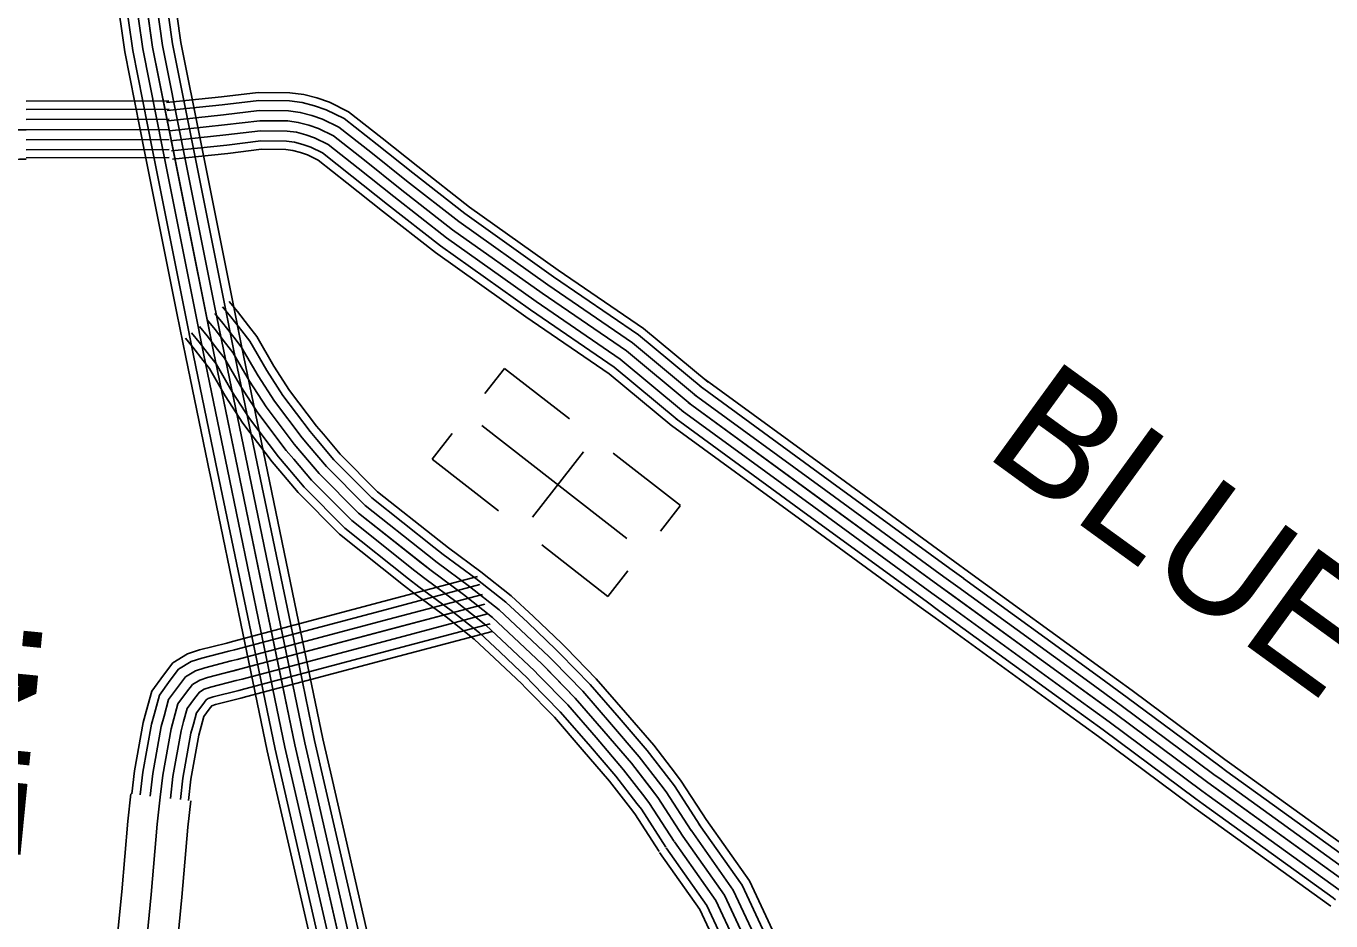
# Model space of a CAD drawing. Extents: x 1551132 to 1791609, y 378168 to 563823.
# Drawn here: x 1669092 to 1673088, y 452977 to 455719 of the extents above; entities that cross this region are included whole.
import ezdxf

# ---------------------------------------------------------------- set-up
doc = ezdxf.new("R2010")
doc.units = 0
for name, color, linetype in [('DESIGN - ROW - Right-of-Way and Easement Labels', 7, 'Continuous'), ('DESIGN - UTILITIES - Cable (Underground) with Text', 7, 'Continuous'), ('SURVEY - CENTERLINE - Preliminary Text', 7, 'Continuous'), ('SURVEY - PROPERTY - Owners', 7, 'Continuous'), ('SURVEY - TRANSPORTATION - Roads', 7, 'Continuous')]:
    doc.layers.add(name, color=color, linetype=linetype)

msp = doc.modelspace()

# ---------------------------------------------------------------- linework, layer by layer
at = {"layer": 'DESIGN - UTILITIES - Cable (Underground) with Text'}
for p, q in [((1670557.708, 454669.925), (1670497.193, 454592.493)), ((1670755.922, 454515.214), (1670557.741, 454670.017)), ((1670335.415, 454391.845), (1670396.671, 454470.278)), ((1670643.561, 454214.386), (1670799.689, 454414.225)), ((1670335.307, 454391.72), (1670538.713, 454232.818)), ((1671096.142, 454249.398), (1670890.612, 454409.984)), ((1671034.803, 454170.874), (1671095.768, 454248.923)), ((1670671.386, 454129.155), (1670873.709, 453971.102)), ((1670873.65, 453971.052), (1670935.065, 454049.617))]:
    msp.add_line(p, q, dxfattribs=at)
msp.add_lwpolyline([(1670931.639, 454148.332), (1670487.994, 454494.962)], dxfattribs=at)
at = {"layer": 'SURVEY - CENTERLINE - Preliminary Text'}
for points in [[(1663527.501, 458531.645), (1663937.658, 458524.778), (1664956.926, 458490.811), (1666133.665, 458411.268), (1667114.358, 458321.633), (1667821.05, 458220.647), (1668174.208, 458153.146), (1668385.628, 458077.46), (1668545.491, 457994.525), (1668669.83, 457911.598), (1668816.093, 457780.545), (1668971.798, 457603.565), (1669086.103, 457407.56), (1669232.316, 457017.116), (1669343.738, 456614.306), (1669479.685, 455654.081), (1669665.897, 454721.39), (1669915.24, 453515.825), (1670196.358, 452289.935), (1670475.601, 451076.079), (1670830.483, 450021.626), (1671037.845, 449391.443)], [(1669540.492, 455850.328), (1669566.183, 455668.831), (1669627.223, 455363.115)], [(1669367.787, 455825.877), (1669394.17, 455639.506), (1669456.168, 455328.956)], [(1669392.254, 455829.344), (1669418.544, 455643.656), (1669480.41, 455333.798)], [(1669422.953, 455833.694), (1669449.11, 455648.873), (1669510.809, 455339.873)], [(1669453.644, 455838.036), (1669479.685, 455654.081), (1669541.208, 455345.94)], [(1669484.335, 455842.378), (1669510.259, 455659.29), (1669571.607, 455352.007)], [(1669515.034, 455846.728), (1669540.825, 455664.506), (1669602.007, 455358.082)], [(1669480.401, 455333.814), (1669578.299, 454843.477)], [(1669510.8, 455339.89), (1669608.698, 454849.552)], [(1669541.2, 455345.956), (1669639.097, 454855.619)], [(1669571.599, 455352.023), (1669669.497, 454861.685)], [(1669601.998, 455358.098), (1669699.896, 454867.761)], [(1669627.214, 455363.132), (1669725.112, 454872.794)], [(1669456.16, 455328.981), (1669554.058, 454838.643)], [(1669639.097, 454855.635), (1669665.897, 454721.39), (1669739.445, 454365.798)], [(1669669.497, 454861.702), (1669696.271, 454727.565), (1669769.802, 454372.081)], [(1669699.896, 454867.777), (1669726.653, 454733.74), (1669800.16, 454378.356)], [(1669725.112, 454872.811), (1669751.853, 454738.857), (1669825.343, 454383.565)], [(1669554.058, 454838.66), (1669580.915, 454704.115), (1669654.53, 454348.23)], [(1669578.299, 454843.493), (1669605.14, 454709.04), (1669678.729, 454353.239)], [(1669608.698, 454849.568), (1669635.522, 454715.215), (1669709.087, 454359.514)], [(1669769.794, 454372.089), (1669871.066, 453882.443)], [(1669800.152, 454378.373), (1669901.424, 453888.727)], [(1669825.334, 454383.581), (1669926.607, 453893.935)], [(1669654.522, 454348.247), (1669755.794, 453858.601)], [(1669678.721, 454353.256), (1669779.993, 453863.609)], [(1669709.079, 454359.539), (1669810.351, 453869.893)], [(1669739.436, 454365.814), (1669840.709, 453876.168)], [(1669926.607, 453893.952), (1670000.946, 453534.518), (1670030.246, 453406.748)], [(1669755.794, 453858.618), (1669830.509, 453497.35), (1669860.225, 453367.755)], [(1669779.993, 453863.626), (1669854.658, 453502.617), (1669884.316, 453373.28)], [(1669810.351, 453869.91), (1669884.949, 453509.217), (1669914.532, 453380.214)], [(1669840.709, 453876.185), (1669915.24, 453515.825), (1669944.748, 453387.139)], [(1669871.066, 453882.46), (1669945.531, 453522.434), (1669974.964, 453394.064)], [(1669901.424, 453888.744), (1669975.822, 453529.034), (1670005.18, 453400.998)], [(1669884.316, 453373.297), (1669996.071, 452885.934)], [(1669914.532, 453380.23), (1670026.287, 452892.868)], [(1669944.748, 453387.155), (1670056.503, 452899.793)], [(1669974.964, 453394.081), (1670086.719, 452906.718)], [(1670005.18, 453401.014), (1670116.935, 452913.652)], [(1670030.246, 453406.764), (1670142.001, 452919.402)], [(1669860.225, 453367.772), (1669971.98, 452880.409)]]:
    msp.add_lwpolyline(points, dxfattribs=at)
at = {"layer": 'SURVEY - PROPERTY - Owners'}
for points in [[(1667655.652, 455299.363), (1667664.177, 455353.347), (1667682.543, 455391.223), (1667700.651, 455403.065), (1667718.834, 455422.916), (1667748.892, 455430.641), (1667798.907, 455434.166), (1667966.753, 455426.558), (1668228.589, 455422.049), (1668544.34, 455411.016), (1668772.193, 455406.833), (1668950.055, 455401.133), (1669092.277, 455401.433)], [(1667745.25, 455285.212), (1667751.675, 455325.888), (1667753.2, 455329.047), (1667759.833, 455333.388), (1667766.783, 455340.964), (1667800.049, 455343.314), (1667963.92, 455335.88), (1668070.668, 455334.047), (1668226.222, 455331.364), (1668541.923, 455320.33), (1668570.331, 455319.814), (1668769.91, 455316.147), (1668948.697, 455310.422), (1669072.052, 455310.68), (1669092.46, 455310.722)], [(1669312.745, 452393.679), (1669354.145, 452750.972), (1669385.086, 453065.655), (1669403.26, 453282.569), (1669412.977, 453366.071)], [(1669402.852, 452383.237), (1669444.342, 452741.313), (1669475.417, 453057.43), (1669493.525, 453273.536), (1669503.075, 453355.579)], [(1669496.516, 452372.387), (1669538.099, 452731.271), (1669569.323, 453048.88), (1669587.356, 453264.144), (1669596.731, 453344.679)]]:
    msp.add_lwpolyline(points, dxfattribs=at)
at = {"layer": 'SURVEY - TRANSPORTATION - Roads'}
for points in [[(1669521.692, 455484.402), (1669690.13, 455502.161), (1669803.16, 455515.744), (1669900.116, 455514.811), (1669942.615, 455509.077), (1669982.831, 455498.602), (1670020.98, 455485.452), (1670079.829, 455456.56), (1670182.493, 455375.691), (1670291.474, 455288.63), (1670450.27, 455164.41), (1670721.98, 454971.139), (1670982.849, 454792.584), (1671181.161, 454627.513)], [(1669524.284, 455459.818), (1669692.905, 455477.593), (1669804.519, 455491.01), (1669898.341, 455490.11), (1669937.832, 455484.785), (1669975.681, 455474.918), (1670011.472, 455462.585), (1670066.587, 455435.526), (1670167.135, 455356.324), (1670276.149, 455269.238), (1670435.479, 455144.602), (1670707.839, 454950.872), (1670967.933, 454772.842), (1671165.353, 454608.513)], [(1669092.094, 455489.152), (1669529.758, 455490.085)], [(1669092.144, 455463.434), (1669529.808, 455464.368)], [(1669527.533, 455428.984), (1669696.38, 455446.792), (1669806.227, 455459.993), (1669896.116, 455459.135), (1669931.824, 455454.318), (1669966.706, 455445.226), (1669999.539, 455433.901), (1670049.988, 455409.142), (1670147.869, 455332.031), (1670256.925, 455244.912), (1670416.937, 455119.743), (1670690.098, 454925.446), (1670949.216, 454748.083), (1671145.52, 454584.687)], [(1669092.21, 455432.433), (1669529.875, 455433.367)], [(1669530.783, 455398.158), (1669699.854, 455415.983), (1669807.935, 455428.975), (1669893.883, 455428.15), (1669925.824, 455423.842), (1669957.732, 455415.525), (1669987.614, 455405.225), (1670033.38, 455382.758), (1670128.603, 455307.747), (1670237.7, 455220.595), (1670398.396, 455094.892), (1670672.356, 454900.02), (1670930.508, 454723.324), (1671125.687, 454560.862)], [(1669530.783, 455398.158), (1669699.854, 455415.983), (1669807.935, 455428.975), (1669893.883, 455428.15), (1669925.824, 455423.842), (1669957.732, 455415.525), (1669987.614, 455405.225), (1670033.38, 455382.758), (1670128.603, 455307.747), (1670237.7, 455220.595), (1670398.396, 455094.892), (1670672.356, 454900.02), (1670930.508, 454723.324), (1671125.687, 454560.862)], [(1669092.277, 455401.433), (1669529.942, 455402.366)], [(1669092.277, 455401.433), (1669529.942, 455402.366)], [(1669092.344, 455370.432), (1669530.008, 455371.365)], [(1669534.033, 455367.332), (1669703.329, 455385.174), (1669809.643, 455397.958), (1669891.65, 455397.166), (1669919.824, 455393.366), (1669948.757, 455385.824), (1669975.69, 455376.549), (1670016.772, 455356.374), (1670109.336, 455283.463), (1670218.475, 455196.278), (1670379.855, 455070.041), (1670654.615, 454874.595), (1670911.801, 454698.565), (1671105.854, 454537.036)], [(1669092.41, 455339.431), (1669530.075, 455340.365)], [(1669537.283, 455336.498), (1669706.804, 455354.373), (1669811.352, 455366.94), (1669889.425, 455366.19), (1669913.816, 455362.899), (1669939.782, 455356.132), (1669963.757, 455347.865), (1670000.172, 455329.99), (1670090.07, 455259.171), (1670199.251, 455171.952), (1670361.314, 455045.182), (1670636.874, 454849.169), (1670893.084, 454673.806), (1671086.021, 454513.21)], [(1669539.983, 455310.922), (1669709.687, 455328.814), (1669812.768, 455341.206), (1669887.575, 455340.49), (1669908.841, 455337.623), (1669932.341, 455331.49), (1669953.865, 455324.073), (1669986.398, 455308.106), (1670074.087, 455239.021), (1670183.301, 455151.777), (1670345.931, 455024.565), (1670622.157, 454828.077), (1670877.56, 454653.264), (1671069.572, 454493.443)], [(1669092.46, 455314.714), (1669530.125, 455315.647)], [(1669693.954, 454858.352), (1669719.27, 454828.276), (1669752.453, 454784.884), (1669776.994, 454753.174), (1669829.126, 454663.172), (1669878.191, 454587.187), (1669961.731, 454476.576), (1669982.889, 454451.508)], [(1669713.629, 454874.919), (1669739.337, 454844.377), (1669772.827, 454800.567), (1669798.385, 454767.558), (1669851.067, 454676.597), (1669899.283, 454601.929), (1669981.831, 454492.634), (1670002.547, 454468.092)], [(1669646.522, 454818.426), (1669670.905, 454789.459), (1669703.312, 454747.074), (1669725.428, 454718.507), (1669776.227, 454630.796), (1669827.343, 454551.636), (1669913.274, 454437.866), (1669989.272, 454347.822), (1670110.028, 454226.511), (1670332.197, 454050.156), (1670431.437, 453977.113), (1670520.701, 453906.169), (1670586.083, 453845.468), (1670671.247, 453764.549), (1670773.87, 453659.263), (1670861.143, 453558.46), (1670946.141, 453459.516), (1671027.072, 453354.605), (1671103.312, 453236.644)], [(1669646.522, 454818.426), (1669670.905, 454789.459), (1669703.312, 454747.074), (1669725.428, 454718.507), (1669776.227, 454630.796), (1669827.343, 454551.636), (1669913.274, 454437.866), (1669935.515, 454411.516)], [(1669670.238, 454838.393), (1669695.088, 454808.867), (1669727.878, 454765.975), (1669751.211, 454735.841), (1669802.677, 454646.98), (1669852.767, 454569.411), (1669937.507, 454457.225), (1669959.206, 454431.508)], [(1669599.09, 454778.5), (1669622.539, 454750.641), (1669654.172, 454709.265), (1669673.863, 454683.839), (1669723.328, 454598.42), (1669776.494, 454516.085), (1669864.817, 454399.157), (1669888.141, 454371.523)], [(1669622.806, 454798.459), (1669646.722, 454770.05), (1669678.746, 454728.174), (1669699.646, 454701.173), (1669749.778, 454614.612), (1669801.918, 454533.86), (1669889.041, 454418.507), (1669911.824, 454391.523)], [(1669580.182, 454762.583), (1669603.256, 454735.165), (1669634.589, 454694.189), (1669653.305, 454670.014), (1669702.246, 454585.52), (1669756.228, 454501.909), (1669845.492, 454383.723), (1669869.25, 454355.581)], [(1671156.245, 454615.313), (1671559.944, 454320.331)], [(1671171.419, 454636.08), (1671575.118, 454341.098)], [(1671137.962, 454590.287), (1671541.661, 454295.305)], [(1671101.379, 454540.219), (1671505.078, 454245.237)], [(1671119.671, 454565.253), (1671884.802, 454006.173), (1672427.956, 453611.729), (1672711.366, 453400.357), (1673131.639, 453097.375), (1673645.069, 452725.282), (1674227.913, 452306.363), (1674737.451, 451944.329), (1674923.672, 451798.108), (1675022.319, 451722.023)], [(1671119.671, 454565.253), (1671523.369, 454270.271)], [(1671068.513, 454495.235), (1671472.212, 454200.252)], [(1671083.096, 454515.194), (1671486.795, 454220.211)], [(1669982.881, 454451.517), (1670035.004, 454389.757), (1670151.41, 454272.82), (1670340.83, 454122.458)], [(1670002.538, 454468.1), (1670053.979, 454407.157), (1670168.576, 454292.029), (1670356.822, 454142.609)], [(1669935.507, 454411.524), (1669989.272, 454347.822), (1670110.028, 454226.511), (1670302.29, 454073.899)], [(1669959.198, 454431.516), (1670012.138, 454368.789), (1670130.719, 454249.67), (1670321.564, 454098.183)], [(1669888.133, 454371.531), (1669943.54, 454305.888), (1670068.645, 454180.201), (1670263.749, 454025.339)], [(1669911.816, 454391.532), (1669966.406, 454326.855), (1670089.336, 454203.352), (1670283.015, 454049.615)], [(1669869.242, 454355.589), (1669925.307, 454289.162), (1670052.145, 454161.742), (1670248.382, 454005.972)], [(1671575.11, 454341.106), (1671936.451, 454077.074), (1671978.7, 454046.39)], [(1671541.652, 454295.313), (1671903.052, 454031.232), (1671945.368, 454000.497)], [(1671559.935, 454320.339), (1671921.31, 454056.291), (1671963.584, 454025.581)], [(1671523.361, 454270.279), (1671884.802, 454006.173), (1671927.151, 453975.413)], [(1671486.787, 454220.22), (1671848.295, 453956.055), (1671890.719, 453925.245)], [(1671505.07, 454245.245), (1671866.553, 453981.114), (1671908.935, 453950.329)], [(1671472.204, 454200.261), (1671833.745, 453936.079), (1671876.194, 453905.245)], [(1670356.822, 454142.609), (1670385.479, 454119.858), (1670484.735, 454046.798), (1670577.908, 453972.746), (1670646.131, 453909.411), (1670732.888, 453826.984), (1670746.529, 453812.984)], [(1670321.556, 454098.191), (1670351.03, 454074.79), (1670450.278, 454001.738), (1670540.917, 453929.695), (1670607.307, 453868.068), (1670693.03, 453786.616), (1670705.913, 453773.391)], [(1670340.83, 454122.467), (1670369.863, 454099.424), (1670469.111, 454026.364), (1670561.142, 453953.229), (1670628.523, 453890.661), (1670714.813, 453808.675), (1670728.113, 453795.033)], [(1670302.281, 454073.907), (1670332.197, 454050.156), (1670431.437, 453977.113), (1670520.701, 453906.169), (1670586.083, 453845.468), (1670671.247, 453764.549), (1670683.714, 453751.757)], [(1670188.884, 453956.029), (1670475.002, 454031.964)], [(1670263.732, 454025.347), (1670294.531, 454000.888), (1670393.762, 453927.861), (1670480.26, 453859.11), (1670543.642, 453800.275), (1670627.682, 453720.423), (1670639.315, 453708.481)], [(1670283.007, 454049.623), (1670313.364, 454025.522), (1670412.595, 453952.487), (1670500.485, 453882.644), (1670564.858, 453822.867), (1670649.465, 453742.482), (1670661.514, 453730.123)], [(1671963.576, 454025.598), (1672368.141, 453731.791)], [(1671978.684, 454046.407), (1672383.249, 453752.6)], [(1670195.484, 453931.17), (1670481.602, 454007.105)], [(1670203.433, 453901.211), (1670489.552, 453977.146)], [(1670248.366, 454005.988), (1670279.523, 453981.254), (1670378.746, 453908.219), (1670464.144, 453840.351), (1670526.717, 453782.258), (1670610.307, 453702.831), (1670621.615, 453691.23)], [(1671927.143, 453975.43), (1672331.708, 453681.623)], [(1671945.359, 454000.514), (1672349.925, 453706.707)], [(1669503.075, 453355.579), (1669510.983, 453423.565), (1669536.366, 453565.51), (1669544.649, 453595.469), (1669557.099, 453641.412), (1669583.431, 453677.205), (1669601.656, 453701.063), (1669623.78, 453714.872), (1669647.846, 453722.656), (1669746.044, 453747.748), (1670497.502, 453947.179)], [(1669706.395, 453828.159), (1669723.945, 453832.642), (1670188.901, 453956.037)], [(1670211.383, 453871.243), (1670497.502, 453947.179)], [(1671908.927, 453950.346), (1672313.492, 453656.539)], [(1669712.753, 453803.241), (1669730.42, 453807.75), (1670195.5, 453931.178)], [(1669720.428, 453773.199), (1669738.236, 453777.749), (1670203.45, 453901.219)], [(1670219.333, 453841.276), (1670505.451, 453917.211)], [(1671876.186, 453905.262), (1672280.751, 453611.454)], [(1671890.711, 453925.262), (1672295.276, 453631.455)], [(1669728.095, 453743.165), (1669746.044, 453747.748), (1670211.4, 453871.252)], [(1670227.283, 453811.317), (1670513.401, 453887.252)], [(1670233.624, 453787.424), (1670519.743, 453863.36)], [(1669415.952, 453365.713), (1669424.168, 453436.365), (1669450.734, 453584.96), (1669460.042, 453618.628), (1669476.725, 453680.188), (1669513.25, 453729.823), (1669541.657, 453767.015), (1669586.506, 453795.008), (1669623.472, 453806.966), (1669706.395, 453828.15)], [(1669735.761, 453713.131), (1669753.852, 453717.747), (1670219.35, 453841.284)], [(1670746.521, 453813), (1670838.485, 453718.64), (1670927.566, 453615.754), (1671014.181, 453514.926), (1671080.971, 453428.332)], [(1669441.493, 453362.746), (1669449.618, 453432.615), (1669475.842, 453579.26), (1669484.85, 453611.836), (1669500.292, 453668.821), (1669533.824, 453714.397), (1669559.249, 453747.681), (1669597.431, 453771.515), (1669630.614, 453782.249), (1669712.762, 453803.233)], [(1669472.284, 453359.163), (1669480.3, 453428.09), (1669506.1, 453572.385), (1669514.749, 453603.653), (1669528.691, 453655.112), (1669558.624, 453695.805), (1669580.448, 453724.372), (1669610.606, 453743.19), (1669639.23, 453752.448), (1669720.436, 453773.199)], [(1669743.436, 453683.088), (1669761.669, 453687.747), (1670227.3, 453811.325)], [(1669749.544, 453659.137), (1669767.894, 453663.829), (1670233.641, 453787.433)], [(1670705.905, 453773.416), (1670796.711, 453680.247), (1670884.617, 453578.711), (1670970.19, 453479.1), (1671036.064, 453393.69)], [(1670728.104, 453795.05), (1670819.544, 453701.231), (1670908.092, 453598.953), (1670994.231, 453498.684), (1671060.613, 453412.623)], [(1669503.075, 453355.579), (1669510.983, 453423.565), (1669536.366, 453565.51), (1669544.649, 453595.469), (1669557.099, 453641.412), (1669583.431, 453677.205), (1669601.656, 453701.063), (1669623.78, 453714.872), (1669647.846, 453722.656), (1669728.111, 453743.165)], [(1670683.705, 453751.774), (1670773.87, 453659.263), (1670861.143, 453558.46), (1670946.141, 453459.516), (1671011.523, 453374.756)], [(1672383.241, 453752.608), (1672479.947, 453682.381), (1672763.232, 453471.101), (1672784.948, 453455.45)], [(1669533.866, 453351.996), (1669541.665, 453419.039), (1669566.632, 453558.635), (1669574.548, 453587.286), (1669585.506, 453627.712), (1669608.239, 453658.604), (1669622.864, 453677.755), (1669636.955, 453686.555), (1669656.463, 453692.863), (1669735.786, 453713.131)], [(1670639.306, 453708.498), (1670728.196, 453617.295), (1670814.194, 453517.968), (1670898.05, 453420.348), (1670962.432, 453336.888)], [(1670661.506, 453730.131), (1670751.029, 453638.279), (1670837.668, 453538.21), (1670922.091, 453439.932), (1670986.981, 453355.822)], [(1672349.916, 453706.715), (1672446.331, 453636.697), (1672729.699, 453425.358), (1672751.782, 453409.441)], [(1672368.133, 453731.799), (1672464.705, 453661.664), (1672748.024, 453450.359), (1672769.906, 453434.591)], [(1669564.657, 453348.413), (1669572.348, 453414.514), (1669596.889, 453551.76), (1669604.447, 453579.102), (1669613.906, 453614.003), (1669633.038, 453640.012), (1669644.063, 453654.446), (1669650.13, 453658.229), (1669665.079, 453663.063), (1669743.461, 453683.096)], [(1669589.206, 453345.563), (1669596.814, 453410.906), (1669621.014, 453546.284), (1669628.288, 453572.568), (1669636.555, 453603.078), (1669652.813, 453625.187), (1669660.871, 453635.728), (1669671.946, 453639.312), (1669749.577, 453659.146)], [(1670621.607, 453691.247), (1670709.988, 453600.57), (1670795.478, 453501.826), (1670878.876, 453404.74), (1670942.866, 453321.788)], [(1672313.484, 453656.547), (1672409.582, 453586.762), (1672693.033, 453375.357), (1672715.533, 453359.139)], [(1672331.7, 453681.631), (1672427.956, 453611.729), (1672711.366, 453400.357), (1672733.657, 453384.29)], [(1672295.268, 453631.463), (1672391.207, 453561.795), (1672674.709, 453350.356), (1672697.408, 453333.989)], [(1672280.751, 453611.463), (1672376.557, 453541.886), (1672660.092, 453330.422), (1672682.958, 453313.938)], [(1672784.931, 453455.459), (1673183.03, 453168.46), (1673190.696, 453162.901)], [(1671060.605, 453412.648), (1671077.738, 453390.431), (1671155.377, 453270.303)], [(1671080.963, 453428.357), (1671098.754, 453405.29), (1671176.977, 453284.262)], [(1672769.898, 453434.591), (1673167.964, 453147.618), (1673175.605, 453142.084)], [(1671011.514, 453374.772), (1671027.072, 453354.605), (1671103.312, 453236.644)], [(1671036.055, 453393.706), (1671052.405, 453372.522), (1671129.345, 453253.469)], [(1672733.64, 453384.298), (1673131.639, 453097.375), (1673139.214, 453091.883)], [(1672751.765, 453409.449), (1673149.797, 453122.5), (1673157.405, 453116.983)], [(1670962.424, 453336.896), (1670976.407, 453318.779), (1671051.247, 453202.985)], [(1670986.973, 453355.839), (1671001.739, 453336.688), (1671077.279, 453219.818)], [(1672697.383, 453334.005), (1673095.315, 453047.132), (1673102.823, 453041.681)], [(1672715.516, 453359.148), (1673113.481, 453072.249), (1673121.023, 453066.782)], [(1670942.857, 453321.804), (1670956.207, 453304.495), (1671030.489, 453189.568)], [(1672682.933, 453313.955), (1673080.832, 453027.098), (1673088.315, 453021.673)], [(1671128.653, 453254.494), (1671258.133, 453070.681), (1671376.997, 452816.458)], [(1671153.994, 453272.353), (1671285.049, 453086.298), (1671405.08, 452829.583)], [(1671175.019, 453287.162), (1671307.382, 453099.249), (1671428.371, 452840.475)], [(1671077.971, 453218.793), (1671204.285, 453039.464), (1671320.832, 452790.191)], [(1671103.312, 453236.644), (1671231.209, 453055.072), (1671360.089, 452779.432), (1671541.976, 452417.131), (1671665.19, 452171.575), (1671753.696, 452042.488), (1671934.775, 451790.265), (1672106.213, 451570.176), (1672257.717, 451354.312), (1672334.324, 451233.359), (1672373.498, 451160.874), (1672410.605, 451082.397), (1672522.594, 450722.904), (1672687.282, 450062.62), (1672775.104, 449685.385), (1672876.027, 449225.957), (1672988.54, 448730.369)], [(1671103.312, 453236.644), (1671231.209, 453055.072), (1671348.914, 452803.324)], [(1671032.422, 453186.701), (1671155.902, 453011.396), (1671270.366, 452766.59)], [(1671052.63, 453200.935), (1671177.369, 453023.847), (1671292.749, 452777.065)]]:
    msp.add_lwpolyline(points, dxfattribs=at)

# ---------------------------------------------------------------- texts
at = {"layer": 'DESIGN - ROW - Right-of-Way and Easement Labels'}
for s, height, rotation, p in [('BLUE', 369.9975, 324.011725, (1672021.299, 454407.241)), ('LN.', 370.0095, 84.384464, (1669070.926, 453138.84))]:
    msp.add_text(s, height=height, rotation=rotation, dxfattribs=at).set_placement(p)

doc.saveas('drawing.dxf')
